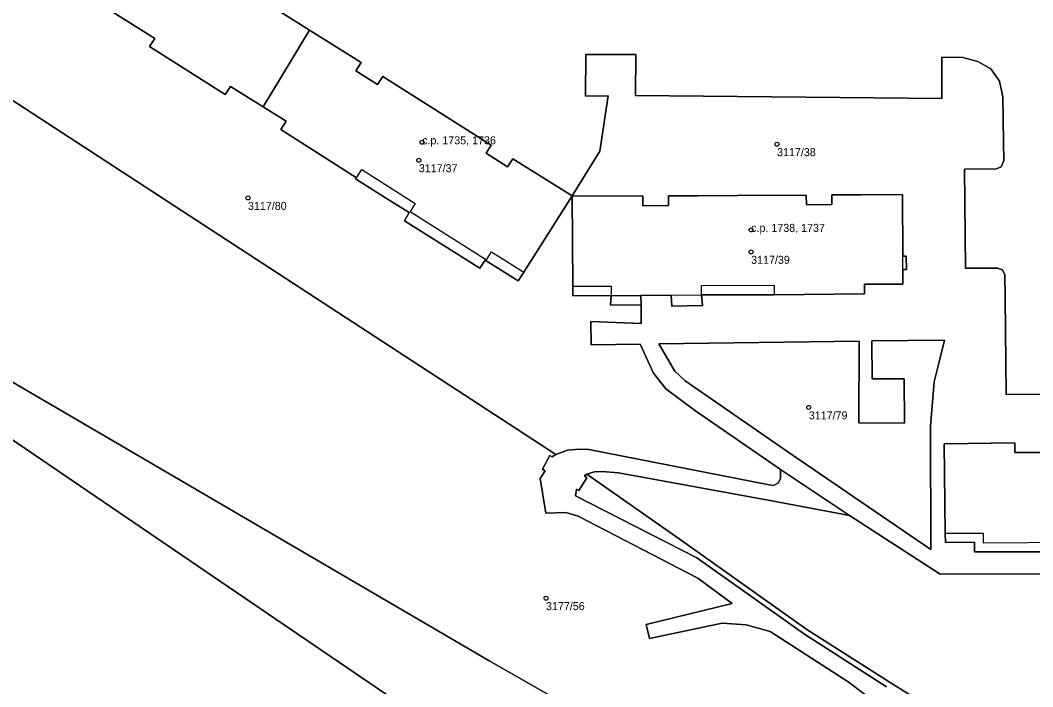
# Model space of a CAD drawing. Extents: x -878211 to -870363, y -1058464 to -1052522.
# Drawn here: x -874193.8 to -874067.3, y -1056850 to -1056766.8 of the extents above; entities that cross this region are included whole.
import ezdxf

# ---------------------------------------------------------------- set-up
doc = ezdxf.new("R2010")
doc.units = 0
for name, color, linetype in [('Definiční body', 7, 'Continuous'), ('Polygon budovy', 7, 'Continuous'), ('Polygon parcely', 7, 'Continuous')]:
    doc.layers.add(name, color=color, linetype=linetype)

msp = doc.modelspace()

# ---------------------------------------------------------------- linework, layer by layer
at = {"layer": 'Definiční body'}
for centre in [(-874143.64, -1056782.00994), (-874099.29, -1056782.24994), (-874144.05, -1056784.24994), (-874165.4, -1056788.95994), (-874102.53, -1056792.93994), (-874102.53, -1056795.68994), (-874095.33, -1056815.10994), (-874128.16, -1056838.91994)]:
    msp.add_circle(centre, 0.25, dxfattribs=at)
at = {"layer": 'Polygon budovy'}
for points in [[(-874182.27, -1056752.51), (-874182.91, -1056753.53), (-874185.64, -1056751.83), (-874185, -1056750.8), (-874192.43, -1056746.11), (-874195.73, -1056751.33), (-874198.4, -1056755.55), (-874194.32, -1056758.17), (-874194.96, -1056759.18), (-874185.49, -1056765.14), (-874184.86, -1056764.12), (-874177.05, -1056769.04), (-874177.69, -1056770.05), (-874168.23, -1056776.05), (-874167.58, -1056775.04), (-874163.51, -1056777.59), (-874157.69, -1056768), (-874164.98, -1056763.4), (-874165.62, -1056764.42), (-874168.34, -1056762.73), (-874167.69, -1056761.69)], [(-874148.55, -1056773.78), (-874149.21, -1056774.81), (-874151.92, -1056773.08), (-874151.27, -1056772.06), (-874157.69, -1056768), (-874163.51, -1056777.59), (-874160.64, -1056779.39), (-874161.29, -1056780.4), (-874151.83, -1056786.43), (-874151.17, -1056785.42), (-874144.51, -1056789.64), (-874145.15, -1056790.66), (-874135.59, -1056796.67), (-874134.95, -1056795.67), (-874130.92, -1056798.21), (-874124.88, -1056788.71), (-874132.32, -1056784.07), (-874132.96, -1056785.07), (-874135.65, -1056783.35), (-874135.01, -1056782.35)], [(-874108.73, -1056799.87), (-874099.66, -1056799.85), (-874099.64, -1056801.05), (-874088.36, -1056800.91), (-874088.37, -1056799.72), (-874083.56, -1056799.72), (-874083.57, -1056797.9), (-874083.57, -1056796.22), (-874083.6, -1056788.53), (-874088.82, -1056788.56), (-874091.07, -1056788.57), (-874092.44, -1056788.57), (-874092.43, -1056789.78), (-874095.62, -1056789.82), (-874095.64, -1056788.61), (-874104.25, -1056788.66), (-874109.24, -1056788.69), (-874111.44, -1056788.7), (-874112.87, -1056788.71), (-874112.86, -1056789.91), (-874116.05, -1056789.93), (-874116.06, -1056788.72), (-874124.88, -1056788.71), (-874124.8, -1056799.98), (-874120.02, -1056799.95), (-874120.02, -1056801.14), (-874116.32, -1056801.13), (-874112.51, -1056801.11), (-874108.72, -1056801.06)]]:
    msp.add_lwpolyline(points, close=True, dxfattribs=at)
msp.add_lwpolyline([(-874066.37, -1056820.72), (-874069.57, -1056820.72), (-874069.57, -1056819.53), (-874078.4, -1056819.64), (-874078.27, -1056830.8), (-874073.54, -1056830.81), (-874073.53, -1056831.99), (-874062.29, -1056831.91)], dxfattribs=at)
at = {"layer": 'Polygon parcely'}
for points in [[(-874163.51, -1056777.59), (-874157.69, -1056768), (-874164.98, -1056763.4), (-874165.62, -1056764.42), (-874168.34, -1056762.73), (-874167.69, -1056761.69), (-874182.27, -1056752.51), (-874182.91, -1056753.53), (-874185.64, -1056751.83), (-874185, -1056750.8), (-874192.43, -1056746.11), (-874195.73, -1056751.33), (-874198.4, -1056755.55), (-874194.32, -1056758.17), (-874194.96, -1056759.18), (-874185.49, -1056765.14), (-874184.86, -1056764.12), (-874177.05, -1056769.04), (-874177.69, -1056770.05), (-874168.23, -1056776.05), (-874167.58, -1056775.04)], [(-874163.51, -1056777.59), (-874160.64, -1056779.39), (-874161.29, -1056780.4), (-874151.83, -1056786.43), (-874151.96, -1056786.55), (-874148.09, -1056789.02), (-874145.25, -1056790.78), (-874145.84, -1056791.81), (-874136.42, -1056797.73), (-874135.76, -1056796.72), (-874131.62, -1056799.32), (-874130.92, -1056798.21), (-874124.88, -1056788.71), (-874132.32, -1056784.07), (-874132.96, -1056785.07), (-874135.65, -1056783.35), (-874135.01, -1056782.35), (-874148.55, -1056773.78), (-874149.21, -1056774.81), (-874151.92, -1056773.08), (-874151.27, -1056772.06), (-874157.69, -1056768)], [(-874124.88, -1056788.71), (-874124.8, -1056799.98), (-874124.79, -1056801.16), (-874120.02, -1056801.14), (-874120.1, -1056802.34), (-874116.29, -1056802.31), (-874116.32, -1056801.13), (-874112.51, -1056801.11), (-874112.42, -1056802.48), (-874108.61, -1056802.4), (-874108.72, -1056801.06), (-874099.64, -1056801.05), (-874088.36, -1056800.91), (-874088.37, -1056799.72), (-874083.56, -1056799.72), (-874083.57, -1056797.9), (-874083.13, -1056797.9), (-874083.14, -1056796.22), (-874083.57, -1056796.22), (-874083.6, -1056788.53), (-874088.82, -1056788.56), (-874091.07, -1056788.57), (-874092.44, -1056788.57), (-874092.43, -1056789.78), (-874095.62, -1056789.82), (-874095.64, -1056788.61), (-874104.25, -1056788.66), (-874109.24, -1056788.69), (-874111.44, -1056788.7), (-874112.87, -1056788.71), (-874112.86, -1056789.91), (-874116.05, -1056789.93), (-874116.06, -1056788.72)], [(-874049.34, -1056914.15), (-874014.23, -1056932.75), (-874007.51, -1056921.23), (-874042.84, -1056899.69), (-874076.67, -1056880.17), (-874135.18, -1056846.79), (-874225.05, -1056794.29), (-874220.11, -1056799.06), (-874203.06, -1056813.57), (-874129.69, -1056863.48), (-874108.33, -1056874.46), (-874102.53, -1056878.64), (-874078.93, -1056895.35), (-874073.45, -1056899.05), (-874056.93, -1056909.47)], [(-874083.37, -1056817.08), (-874083.4, -1056811.52), (-874087.42, -1056811.55), (-874087.46, -1056806.81), (-874078.38, -1056806.7), (-874079.1, -1056809.59), (-874079.66, -1056811.89), (-874080.12, -1056817.45), (-874080.07, -1056832.84), (-874097.39, -1056821.04), (-874110.76, -1056811.78), (-874112.06, -1056810.57), (-874114.05, -1056807.17), (-874089.03, -1056806.84), (-874089.06, -1056817.03)], [(-874083.37, -1056817.08), (-874089.06, -1056817.03), (-874089.03, -1056806.84), (-874114.05, -1056807.17), (-874112.06, -1056810.57), (-874110.76, -1056811.78), (-874097.39, -1056821.04), (-874080.07, -1056832.84), (-874080.12, -1056817.45), (-874079.66, -1056811.89), (-874079.1, -1056809.59), (-874078.38, -1056806.7), (-874087.46, -1056806.81), (-874087.42, -1056811.55), (-874083.4, -1056811.52)]]:
    msp.add_lwpolyline(points, close=True, dxfattribs=at)
for points in [[(-874164.98, -1056763.4), (-874157.69, -1056768), (-874151.27, -1056772.06), (-874151.92, -1056773.08), (-874149.21, -1056774.81), (-874148.55, -1056773.78), (-874135.01, -1056782.35), (-874135.65, -1056783.35), (-874132.96, -1056785.07), (-874132.32, -1056784.07), (-874124.88, -1056788.71), (-874121.45, -1056783.12), (-874120.39, -1056776.2), (-874123.24, -1056776.24), (-874123.2, -1056771.03), (-874116.92, -1056771.06), (-874116.97, -1056776.15), (-874078.72, -1056776.52), (-874078.72, -1056771.39), (-874076.09, -1056771.41), (-874074.19, -1056771.91), (-874072.58, -1056772.85), (-874071.49, -1056774.37), (-874071.08, -1056776.34), (-874071.01, -1056781.96), (-874070.97, -1056784.29), (-874071.29, -1056785.07), (-874071.89, -1056785.33), (-874075.88, -1056785.37), (-874075.73, -1056797.72), (-874071.76, -1056797.7), (-874071.13, -1056797.94), (-874070.82, -1056798.57), (-874070.78, -1056801.41), (-874070.66, -1056813.48), (-874037.37, -1056813.19)], [(-874200.78, -1056772.92), (-874130.88, -1056818.38), (-874126.92, -1056820.98), (-874125.49, -1056820.44), (-874123.96, -1056820.32), (-874122.81, -1056820.37), (-874100.27, -1056824.75), (-874099.74, -1056824.83), (-874099.13, -1056824.52), (-874098.86, -1056823.94), (-874098.88, -1056822.85), (-874109.6, -1056815.46), (-874113.2, -1056812.79), (-874114.75, -1056810.82), (-874116.41, -1056807.22), (-874122.52, -1056807.28), (-874122.54, -1056804.39), (-874116.25, -1056804.62), (-874116.29, -1056802.31), (-874120.1, -1056802.34), (-874120.02, -1056801.14), (-874124.79, -1056801.16), (-874124.8, -1056799.98), (-874124.88, -1056788.71), (-874130.92, -1056798.21), (-874131.62, -1056799.32), (-874135.76, -1056796.72), (-874136.42, -1056797.73), (-874145.84, -1056791.81), (-874145.25, -1056790.78), (-874148.09, -1056789.02), (-874151.96, -1056786.55), (-874151.83, -1056786.43), (-874161.29, -1056780.4), (-874160.64, -1056779.39), (-874163.51, -1056777.59), (-874167.58, -1056775.04), (-874168.23, -1056776.05), (-874177.69, -1056770.05), (-874177.05, -1056769.04), (-874184.86, -1056764.12)], [(-874037.37, -1056813.19), (-874070.66, -1056813.48), (-874070.78, -1056801.41), (-874070.82, -1056798.57), (-874071.13, -1056797.94), (-874071.76, -1056797.7), (-874075.73, -1056797.72), (-874075.88, -1056785.37), (-874071.89, -1056785.33), (-874071.29, -1056785.07), (-874070.97, -1056784.29), (-874071.01, -1056781.96), (-874071.08, -1056776.34), (-874071.49, -1056774.37), (-874072.58, -1056772.85), (-874074.19, -1056771.91), (-874076.09, -1056771.41), (-874078.72, -1056771.39), (-874078.72, -1056776.52), (-874116.97, -1056776.15), (-874116.92, -1056771.06), (-874123.2, -1056771.03), (-874123.24, -1056776.24), (-874120.39, -1056776.2), (-874121.45, -1056783.12), (-874124.88, -1056788.71), (-874116.06, -1056788.72), (-874116.05, -1056789.93), (-874112.86, -1056789.91), (-874112.87, -1056788.71), (-874111.44, -1056788.7), (-874109.24, -1056788.69), (-874104.25, -1056788.66), (-874095.64, -1056788.61), (-874095.62, -1056789.82), (-874092.43, -1056789.78), (-874092.44, -1056788.57), (-874091.07, -1056788.57), (-874088.82, -1056788.56), (-874083.6, -1056788.53), (-874083.57, -1056796.22), (-874083.14, -1056796.22), (-874083.13, -1056797.9), (-874083.57, -1056797.9), (-874083.56, -1056799.72), (-874088.37, -1056799.72), (-874088.36, -1056800.91), (-874099.64, -1056801.05), (-874108.72, -1056801.06), (-874108.61, -1056802.4), (-874112.42, -1056802.48), (-874112.51, -1056801.11), (-874116.32, -1056801.13), (-874116.29, -1056802.31), (-874116.25, -1056804.62), (-874122.54, -1056804.39), (-874122.52, -1056807.28), (-874116.41, -1056807.22), (-874114.75, -1056810.82), (-874113.2, -1056812.79), (-874109.6, -1056815.46), (-874098.88, -1056822.85), (-874090.26, -1056828.61), (-874078.9, -1056835.91), (-874048.98, -1056835.83)], [(-874084.11, -1056854.12), (-874090.4, -1056849.34), (-874100.15, -1056843.08), (-874103.14, -1056842.23), (-874106.13, -1056842.03), (-874115.23, -1056843.96), (-874115.64, -1056842.22), (-874104.89, -1056839.56), (-874109.18, -1056836.42), (-874124.15, -1056828.69), (-874125.68, -1056828.23), (-874128.19, -1056828.3), (-874128.88, -1056823.99), (-874128.25, -1056823.01), (-874128.58, -1056822.81), (-874127.68, -1056821.11), (-874127.37, -1056821.27), (-874126.92, -1056820.98), (-874130.88, -1056818.38), (-874200.78, -1056772.92)], [(-874225.05, -1056794.29), (-874135.18, -1056846.79), (-874076.67, -1056880.17)], [(-874129.69, -1056863.48), (-874203.06, -1056813.57)], [(-874085.61, -1056849.99), (-874095.86, -1056843.42), (-874109.31, -1056833.9), (-874124.48, -1056826.12), (-874124.37, -1056825.29), (-874124.06, -1056825.48), (-874123.05, -1056823.88), (-874123.34, -1056823.65), (-874123.06, -1056823.44), (-874122.11, -1056823.15), (-874121.13, -1056823.1), (-874119.12, -1056823.25), (-874099.95, -1056826.78), (-874090.26, -1056828.61), (-874098.88, -1056822.85), (-874098.86, -1056823.94), (-874099.13, -1056824.52), (-874099.74, -1056824.83), (-874100.27, -1056824.75), (-874122.81, -1056820.37), (-874123.96, -1056820.32), (-874125.49, -1056820.44), (-874126.92, -1056820.98), (-874127.37, -1056821.27), (-874127.68, -1056821.11), (-874128.58, -1056822.81), (-874128.25, -1056823.01), (-874128.88, -1056823.99), (-874128.19, -1056828.3), (-874125.68, -1056828.23), (-874124.15, -1056828.69), (-874109.18, -1056836.42), (-874104.89, -1056839.56), (-874115.64, -1056842.22), (-874115.23, -1056843.96), (-874106.13, -1056842.03), (-874103.14, -1056842.23), (-874100.15, -1056843.08), (-874090.4, -1056849.34), (-874084.11, -1056854.12)], [(-874066.37, -1056820.72), (-874069.57, -1056820.72), (-874069.57, -1056819.53), (-874078.4, -1056819.64), (-874078.27, -1056830.8), (-874078.26, -1056831.96), (-874074.62, -1056831.92), (-874074.62, -1056833.12), (-874062.28, -1056833.11)], [(-874078.26, -1056831.96), (-874078.27, -1056830.8), (-874078.4, -1056819.64), (-874069.57, -1056819.53), (-874069.57, -1056820.72), (-874066.37, -1056820.72)], [(-874054.43, -1056868.68), (-874085.17, -1056849.46), (-874095.58, -1056842.81), (-874111.54, -1056831.5), (-874123.06, -1056823.44), (-874123.34, -1056823.65), (-874123.05, -1056823.88), (-874124.06, -1056825.48), (-874124.37, -1056825.29), (-874124.48, -1056826.12), (-874109.31, -1056833.9), (-874095.86, -1056843.42), (-874085.61, -1056849.99)], [(-874048.15, -1056852.61), (-874053.8, -1056845.14), (-874053.86, -1056838.69), (-874048.81, -1056838.68), (-874048.98, -1056835.83), (-874078.9, -1056835.91), (-874090.26, -1056828.61), (-874099.95, -1056826.78), (-874119.12, -1056823.25), (-874121.13, -1056823.1), (-874122.11, -1056823.15), (-874123.06, -1056823.44), (-874111.54, -1056831.5), (-874095.58, -1056842.81), (-874085.17, -1056849.46), (-874054.43, -1056868.68)], [(-874053.22, -1056833.06), (-874053.11, -1056831.83), (-874062.29, -1056831.91), (-874062.28, -1056833.11), (-874074.62, -1056833.12), (-874074.62, -1056831.92), (-874078.26, -1056831.96)]]:
    msp.add_lwpolyline(points, dxfattribs=at)

# ---------------------------------------------------------------- texts
at = {"layer": 'Definiční body'}
for s, p in [('c.p. 1735, 1736', (-874143.64, -1056782.26)), ('3117/38', (-874099.29, -1056783.739)), ('3117/37', (-874144.05, -1056785.739)), ('3117/80', (-874165.4, -1056790.449)), ('c.p. 1738, 1737', (-874102.53, -1056793.19)), ('3117/39', (-874102.53, -1056797.179)), ('3117/79', (-874095.33, -1056816.599)), ('3177/56', (-874128.16, -1056840.409))]:
    msp.add_text(s, height=0.999996, dxfattribs=at).set_placement(p)

doc.saveas('drawing.dxf')
